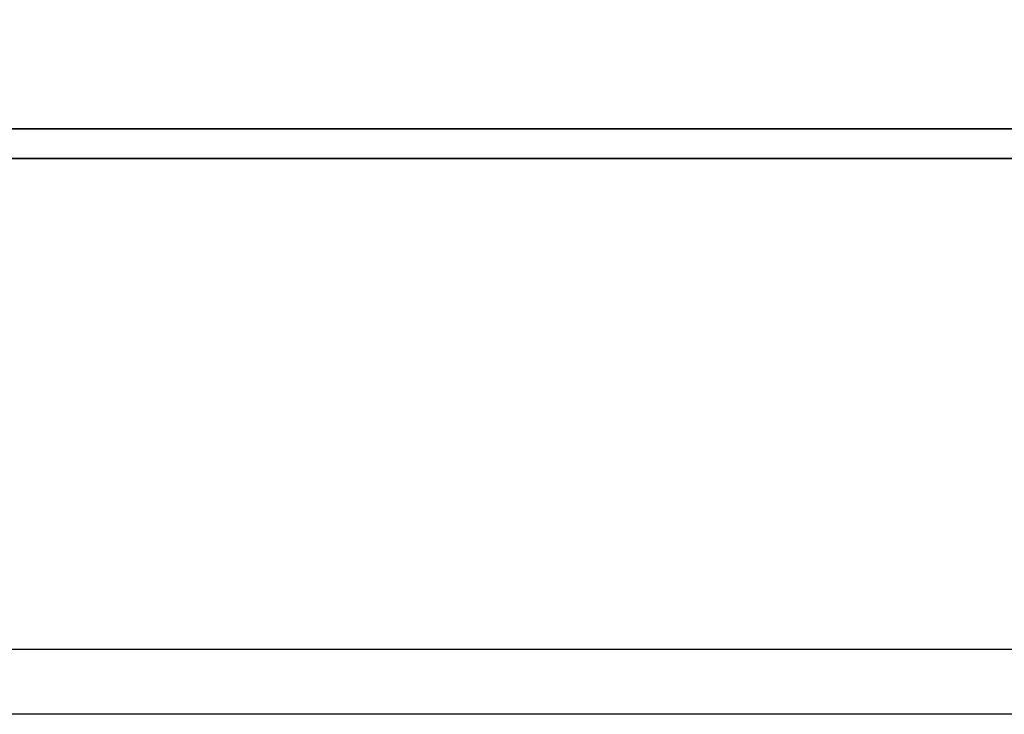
# Model space of a CAD drawing. Header units: millimetres. Extents: x 1805 to 4914, y -1594 to 860.
# Tile 311 of 656: x 2221.53 to 2229.11, y 116.22 to 121.57. Entities that reach past the tile are written whole.
import ezdxf

# ---------------------------------------------------------------- set-up
doc = ezdxf.new("R2010")
doc.units = ezdxf.units.MM
doc.layers.get('0').update_dxf_attribs({"linetype": 'CONTINUOUS'})
doc.layers.add('DIM', color=4, linetype='CONTINUOUS')
doc.layers.add('layer 1', color=7, linetype='CONTINUOUS')

# ---------------------------------------------------------------- blocks, each defined once
blk = doc.blocks.new('TBI MOTION logo(完整正式版)')
at = {"layer": 'layer 1', "color": 22, "lineweight": 35}
blk.add_open_spline([(75.90875, -9.47875), (75.90875, -9.47875), (75.90875, -12.28625), (75.90875, -12.28625), (75.90875, -12.28625), (75.90875, -12.28625), (75.90875, -12.47875), (75.90875, -12.47875), (75.90875, -12.47875), (75.90875, -12.47875), (75.71625, -12.47875), (75.71625, -12.47875), (75.71625, -12.47875), (75.71625, -12.47875), (-88.32875, -12.47875), (-88.32875, -12.47875), (-88.32875, -12.47875), (-88.32875, -12.47875), (-88.32875, -13.29375), (-88.32875, -13.29375), (-88.32875, -13.29375), (-88.32875, -13.29375), (82.89125, -13.29375), (82.89125, -13.29375), (82.89125, -13.29375), (82.89125, -13.29375), (75.90875, -9.47875), (75.90875, -9.47875)], degree=3, knots=[0, 0, 0, 0, 0.14285714, 0.14285714, 0.14285714, 0.14285715, 0.28571429, 0.28571429, 0.28571429, 0.2857143, 0.42857143, 0.42857143, 0.42857143, 0.42857144, 0.57142857, 0.57142857, 0.57142857, 0.57142858, 0.71428571, 0.71428571, 0.71428571, 0.71428572, 0.85714286, 0.85714286, 0.85714286, 0.85714287, 1, 1, 1, 1], dxfattribs=at)

msp = doc.modelspace()

# ---------------------------------------------------------------- linework, layer by layer
at = {"linetype": 'Continuous'}
msp.add_line((2460.7768, 116.7201), (2120.7768, 116.7201), dxfattribs=at)
msp.add_open_spline([(2460.7768, 116.2203), (2120.7768, 116.2203)], degree=1, dxfattribs=at)

# ---------------------------------------------------------------- block references
at = {"layer": 'DIM', "color": 7, "xscale": 0.2802190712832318, "yscale": 0.2802190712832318, "zscale": 0.2802190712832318}
msp.add_blockref('TBI MOTION logo(完整正式版)', (2239.3082, 124.2277), dxfattribs=at)

doc.saveas('drawing.dxf')
